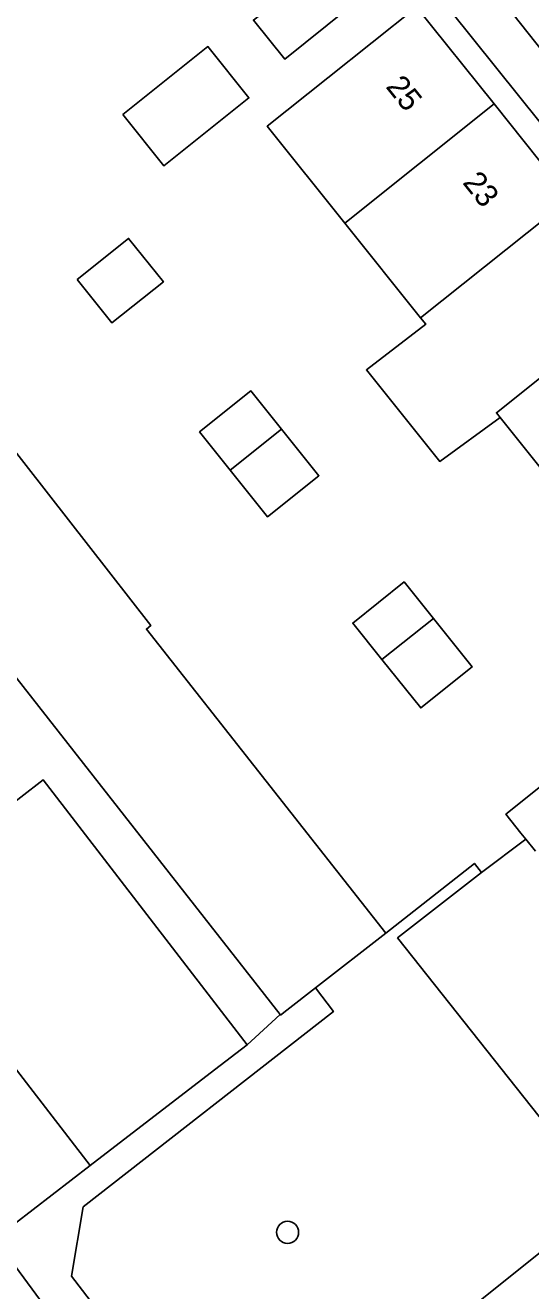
# Model space of a CAD drawing. Extents: x 161771 to 163125, y 382479 to 383177.
# Drawn here: x 162069 to 162091.3, y 382897 to 382952.8 of the extents above; entities that cross this region are included whole.
import ezdxf

# ---------------------------------------------------------------- set-up
doc = ezdxf.new("R2010")
doc.units = 0
for name, color, linetype in [('IMGEO_Boom', 7, 'Continuous'), ('IMGEO_Groenvoorziening', 7, 'Continuous'), ('IMGEO_Hek', 7, 'Continuous'), ('IMGEO_Pand', 7, 'Continuous'), ('IMGEO_Pand_nummerreeks', 7, 'Continuous'), ('IMGEO_Rijbaan_lokaal_open', 7, 'Continuous'), ('IMGEO_Voetpad_onverhard', 7, 'Continuous'), ('IMGEO_Voetpad_open', 7, 'Continuous')]:
    doc.layers.add(name, color=color, linetype=linetype)

msp = doc.modelspace()

# ---------------------------------------------------------------- linework, layer by layer
at = {"layer": 'IMGEO_Boom'}
msp.add_circle((162080.553, 382899.568), 0.489, dxfattribs=at)
at = {"layer": 'IMGEO_Groenvoorziening'}
msp.add_lwpolyline([(162084.884, 382912.762), (162088.79, 382915.841), (162089.106, 382915.436)], dxfattribs=at)
at = {"layer": 'IMGEO_Hek'}
msp.add_lwpolyline([(162071.612, 382893.899), (162067.649, 382899.278), (162071.852, 382902.522)], dxfattribs=at)
at = {"layer": 'IMGEO_Pand'}
for points in [[(162063.369, 382951.682), (162059.119, 382956.991), (162055.994, 382960.894), (162069.015, 382971.317), (162075.405, 382963.383), (162077.238, 382964.822), (162085.29, 382954.768), (162083.409, 382953.262), (162083.189, 382953.537), (162080.427, 382951.325), (162079.049, 382953.047), (162081.811, 382955.258), (162076.352, 382962.074), (162063.369, 382951.682)], [(162083.077, 382944.088), (162079.659, 382948.364), (162082.33, 382950.499), (162086.235, 382953.621), (162089.653, 382949.347)], [(162073.293, 382948.877), (162077.039, 382951.876), (162078.851, 382949.612), (162075.106, 382946.614), (162073.293, 382948.877)], [(162083.077, 382944.088), (162089.653, 382949.347)], [(162089.653, 382949.347), (162092.996, 382945.167)], [(162092.996, 382945.167), (162086.419, 382939.908)], [(162086.419, 382939.908), (162083.077, 382944.088)], [(162071.283, 382941.602), (162073.546, 382943.415), (162075.077, 382941.503), (162072.813, 382939.689), (162071.283, 382941.602)], [(162096.339, 382940.986), (162089.762, 382935.726), (162089.93, 382935.516)], [(162080.232, 382909.173), (162067.762, 382925.08), (162068.029, 382925.285), (162058.849, 382936.704), (162063.523, 382940.462), (162074.525, 382926.332), (162074.329, 382926.182), (162084.884, 382912.762)], [(162089.93, 382935.516), (162087.26, 382933.575), (162084.031, 382937.613), (162086.646, 382939.625), (162086.419, 382939.908)], [(162078.02, 382933.192), (162076.672, 382934.875), (162078.935, 382936.688), (162080.285, 382935.003)], [(162093.105, 382931.546), (162089.93, 382935.516)], [(162080.285, 382935.003), (162081.936, 382932.942), (162079.672, 382931.128), (162078.02, 382933.192)], [(162080.285, 382935.003), (162078.02, 382933.192)], [(162071.852, 382902.522), (162063.278, 382913.648), (162061.185, 382912.038), (162051.955, 382924.053), (162058.989, 382929.457), (162067.792, 382917.998), (162069.783, 382919.527), (162078.775, 382907.841)], [(162084.715, 382924.837), (162083.424, 382926.448), (162085.687, 382928.261), (162086.979, 382926.648)], [(162086.979, 382926.648), (162088.688, 382924.514), (162086.427, 382922.702), (162084.715, 382924.837)], [(162084.715, 382924.837), (162086.979, 382926.648)], [(162091.057, 382916.916), (162090.843, 382917.182), (162090.178, 382918.013), (162092.435, 382919.819), (162093.738, 382918.191)], [(162091.057, 382916.916), (162091.482, 382916.387)], [(162081.781, 382910.349), (162084.884, 382912.762)], [(162081.781, 382910.349), (162080.526, 382909.373), (162080.246, 382909.155), (162080.232, 382909.173)], [(162078.775, 382907.841), (162077.336, 382906.735), (162071.852, 382902.522)]]:
    msp.add_lwpolyline(points, dxfattribs=at)
at = {"layer": 'IMGEO_Rijbaan_lokaal_open'}
for points in [[(162089.106, 382915.436), (162091.057, 382916.916)], [(162080.804, 382889.961), (162094.568, 382900.987), (162085.405, 382912.559), (162089.106, 382915.436)]]:
    msp.add_lwpolyline(points, dxfattribs=at)
at = {"layer": 'IMGEO_Voetpad_onverhard'}
for points in [[(162078.394, 382888.03), (162071.036, 382897.628), (162071.543, 382900.69), (162082.574, 382909.305), (162081.781, 382910.349)], [(162078.775, 382907.841), (162079.126, 382908.162), (162080.232, 382909.173)], [(162071.612, 382893.899), (162067.649, 382899.278), (162071.852, 382902.522)]]:
    msp.add_lwpolyline(points, dxfattribs=at)
at = {"layer": 'IMGEO_Voetpad_open'}
for points in [[(162133.454, 382896.443), (162070.869, 382974.514)], [(162090.481, 382953.329), (162093.588, 382949.417)]]:
    msp.add_lwpolyline(points, dxfattribs=at)

# ---------------------------------------------------------------- texts
at = {"layer": 'IMGEO_Pand_nummerreeks'}
for s, p in [('25', (162084.85, 382950.101)), ('23', (162088.236, 382945.867))]:
    msp.add_text(s, height=1, rotation=308.6478, dxfattribs=at).set_placement(p)

doc.saveas('drawing.dxf')
